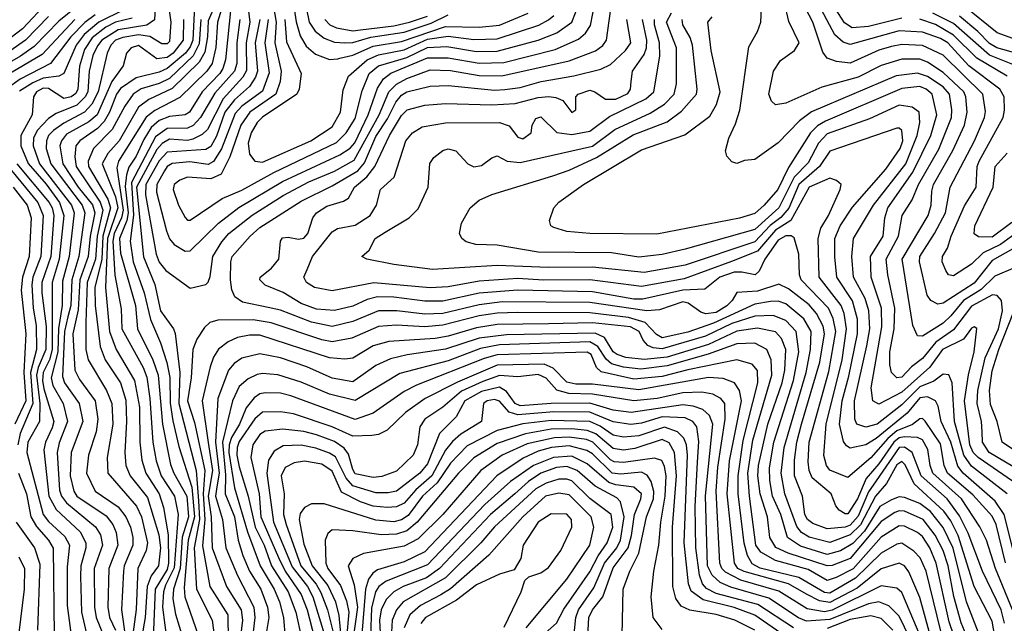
# Model space of a CAD drawing. Extents: x 501367 to 657802, y 482273 to 547541.
# Tile 599 of 656: x 599164 to 602982, y 534162 to 536504. Entities that reach past the tile are written whole.
import ezdxf

# ---------------------------------------------------------------- set-up
doc = ezdxf.new("R2010")
doc.units = 0

msp = doc.modelspace()

# ---------------------------------------------------------------- linework, layer by layer
at = {"layer": '0CON20XD'}
for points in [[(600218.5, 536825), (600286.3, 536495), (600309.9, 536459.9), (600345, 536432.3), (600385, 536416.7), (600425, 536414.9)], [(600202.3, 536715), (600236, 536496), (600251.3, 536441.3), (600275, 536401.9), (600310.5, 536370.5), (600365, 536350.4)], [(600035.3, 536665), (600056.5, 536495), (600041.5, 536415), (600042.6, 536307.4), (600028.7, 536281.3), (599952.5, 536197.5), (599891.9, 536078.1), (599871.6, 536058.4), (599835, 536040.5), (599813.8, 536036.2), (599745, 536040.2), (599715.5, 536024.5), (599695, 536000.6), (599617.1, 535855), (599643.8, 535583.8), (599687.3, 535477.3), (599709.9, 535375), (599759.8, 535305), (599766.4, 535286.4), (599784.1, 535135), (599780.4, 535015), (599848.5, 534755), (599857.3, 534637.3), (599861.5, 534565), (599840.2, 534455), (599849.2, 534295), (599910.2, 534175), (599930.7, 534015)], [(600142.9, 536585), (600158, 536495), (600153.5, 536415), (600178, 536305), (600173.8, 536265), (600156.6, 536215), (600056.1, 536145), (600021.5, 536095), (599978.3, 535971.7), (599945.1, 535904.9), (599905, 535887.3), (599815, 535893.8), (599785, 535882), (599762.6, 535865), (599758.8, 535845), (599778.9, 535785), (599805, 535737.5), (599815, 535727.1), (599825, 535726.2), (599949, 535811), (600025, 535843.5), (600149.1, 535910.9), (600392.2, 536027.8), (600430.4, 536065), (600465, 536121.4), (600491.9, 536228.1), (600518.4, 536295), (600555.1, 536324.9), (600616.9, 536343.1), (600665, 536357.8), (600745, 536396.8), (600820.3, 536400.3), (600935, 536381), (601015, 536382.5), (601175, 536424.6), (601246.4, 536453.6), (601305.2, 536495), (601347.9, 536605)], [(599409.8, 536575), (599315, 536499), (599219.3, 536400.7), (599166.7, 536363.3), (599040, 536290)], [(599273.8, 536575), (599175, 536469.5), (599092, 536405)], [(599690.9, 536575), (599686.1, 536503.9), (599656.6, 536483.4), (599544.9, 536465.1), (599482.6, 536425), (599465, 536403.1), (599447.6, 536365), (599432.7, 536305), (599427.5, 536225), (599417.9, 536205), (599385, 536173.3), (599305, 536140.2), (599275, 536120.5), (599231.7, 536075), (599217.4, 536045), (599215.4, 536015), (599240.2, 535945), (599364.3, 535785), (599374.9, 535755), (599355.1, 535585), (599329.7, 535489.7), (599328.8, 535395), (599314.2, 535305.8), (599311.7, 535215), (599286.2, 535115), (599292.7, 535085), (599332, 535015), (599349.1, 534945), (599317.2, 534862.8), (599308.9, 534825), (599318.5, 534678.5), (599325.4, 534655), (599345, 534629.4), (599457.2, 534537.2), (599476.8, 534505), (599484.3, 534465), (599452.7, 534375), (599453.3, 534225), (599459.6, 534185), (599488.5, 534115)], [(599737.2, 536585), (599749.6, 536495), (599745, 536420), (599735, 536411.1), (599715, 536411.1), (599668.8, 536438.8), (599625, 536445.7), (599564.1, 536435.9), (599534.9, 536425), (599517.2, 536405), (599502.6, 536375), (599467.4, 536225), (599443.5, 536176.5), (599414.6, 536145.4), (599335, 536103.5), (599295.2, 536075), (599275.8, 536055), (599267.6, 536035), (599266.7, 536005), (599284.4, 535945), (599406.4, 535785), (599416.7, 535755), (599393.2, 535585), (599365.2, 535495), (599362.1, 535395), (599350.8, 535350.8), (599337, 535295), (599329.5, 535119.5), (599337.4, 535095), (599393.8, 535015), (599408.6, 534945), (599363.3, 534825), (599358.9, 534735), (599373.9, 534675), (599385, 534656.2), (599498.9, 534578.9), (599525, 534545.9), (599538.3, 534515), (599544.5, 534465), (599509.4, 534375), (599505.9, 534225), (599512.1, 534185), (599535.7, 534135)], [(599842.8, 536585), (599834.6, 536425), (599825, 536398.9), (599806, 536375), (599735, 536314.4), (599705, 536300.9), (599615, 536279.2), (599555, 536237.2), (599539.2, 536215), (599512.4, 536145), (599491.1, 536108.9), (599465, 536081.8), (599396.5, 536035), (599381.7, 536015), (599377.4, 535972.6), (599382.6, 535935), (599476.3, 535796.3), (599485.4, 535765.4), (599464.4, 535665), (599457.6, 535575), (599424.8, 535485.2), (599420.2, 535329.8), (599420.3, 535225), (599429, 535185), (599500.5, 535065), (599521.2, 535015), (599524.6, 534935), (599502.6, 534805), (599505.2, 534745), (599617.1, 534617.1), (599635.4, 534575), (599659, 534475), (599654.5, 534445), (599622.3, 534375), (599615, 534216.2), (599589.9, 534025)], [(599922.9, 536565), (599895, 536500.4), (599892, 536438), (599881.7, 536378.3), (599860.1, 536339.9), (599755, 536237.1), (599665, 536194.6), (599624.7, 536165.3), (599549, 536035), (599504.8, 535985), (599484, 535945), (599535, 535816.5), (599544.5, 535775), (599504.5, 535655), (599496, 535465), (599512.3, 535295), (599537.8, 535225), (599609, 535105), (599628.5, 535001.5), (599630, 534865), (599637.6, 534795), (599652.7, 534745), (599704.6, 534664.5), (599721.1, 534611.1), (599739.8, 534505), (599741.1, 534395), (599735, 534370.9), (599689, 534295), (599681.5, 534105)], [(599955.2, 536575), (599930.7, 536495), (599923.7, 536396.3), (599909.5, 536335), (599889.5, 536305), (599785, 536202.2), (599687.5, 536152.5), (599653.8, 536126.2), (599546.5, 535955), (599540.6, 535929.4), (599564.3, 535765.7), (599558.5, 535735), (599529.6, 535675), (599524.6, 535644.6), (599533, 535513), (599557.5, 535382.5), (599559.5, 535305), (599642.1, 535155), (599656.9, 535116.9), (599668.8, 535035), (599679.8, 534865), (599692.3, 534792.3), (599712, 534735), (599763.4, 534655), (599778, 534585), (599762.8, 534377.2), (599729.6, 534309.6), (599720.7, 534285), (599717.4, 534225), (599735.4, 534085)], [(599983.7, 536565), (599961.7, 536348.3), (599951.8, 536315), (599939.3, 536295), (599870.7, 536225), (599822.2, 536145), (599805, 536134.9), (599745, 536128.5), (599705, 536113.5), (599674.1, 536085.9), (599645, 536039.8), (599615, 535974.8), (599587.5, 535932.5), (599577.6, 535902.4), (599572.4, 535857.6), (599583.9, 535755), (599578.7, 535725), (599551.1, 535655), (599555, 535598), (599612.8, 535395), (599620.8, 535305), (599680.5, 535185), (599701, 535125), (599717.7, 534935), (599748.9, 534778.9), (599761.5, 534745), (599811.7, 534655), (599818.9, 534575), (599793.8, 534496.2), (599785.9, 534375), (599760.6, 534295), (599757.6, 534257.6), (599768.3, 534198.3), (599796.4, 534105)], [(600094.9, 536505), (600077.3, 536415), (600086, 536305), (600078.5, 536281.5), (600054.7, 536245.3), (599996.3, 536193.7), (599959.8, 536145), (599926.9, 536053.1), (599905, 536012.7), (599885, 536001.1), (599735, 535990.2), (599705, 535957.3), (599652.7, 535865), (599651.3, 535825), (599692.4, 535595), (599705, 535563.1), (599730.6, 535530.6), (599825, 535463.3), (599885, 535477.5), (599895, 535486), (599902.3, 535507.7), (599912.3, 535585), (599947.4, 535642.6), (599975, 535675.2), (600065, 535746.1), (600185, 535822.2), (600285, 535875.1), (600385, 535916.4), (600460.6, 535959.4), (600557.2, 536135), (600595.8, 536224.1), (600625, 536254.3), (600665, 536276.7), (600755, 536309.9), (600835, 536307.9), (600945, 536287.4), (601033.5, 536286.5), (601295, 536345.2), (601396.8, 536383.2), (601425.1, 536404.9), (601439.5, 536425), (601461.6, 536585)], [(600126.6, 536505), (600114.3, 536415), (600131.4, 536298.6), (600105, 536226.6), (600025, 536168.5), (599999, 536141), (599946.5, 536003.5), (599915, 535954.1), (599895, 535943.1), (599823.5, 535953.5), (599755, 535947), (599735.6, 535935), (599725, 535918), (599695.6, 535865), (599693.9, 535835), (599732.9, 535685), (599745, 535654.5), (599762.6, 535632.6), (599805, 535606.4), (599825, 535607.4), (599934.5, 535715.5), (600014.1, 535775.9), (600183.3, 535876.7), (600405, 535980.1), (600445, 536006.1), (600462.9, 536027.1), (600514.5, 536135), (600550.8, 536239.2), (600575.1, 536274.9), (600603.5, 536296.5), (600745, 536356.9), (600825, 536356.7), (600945, 536335.6), (601041.1, 536338.9), (601240.8, 536389.3), (601331.3, 536428.6), (601358, 536452), (601377.9, 536482.1), (601395.8, 536575)], [(603050.6, 534750.6), (602923.5, 534825), (602898, 534865), (602896.7, 534905), (602894.3, 534945), (602876.4, 535015), (602879.8, 535065), (602907.6, 535192.4), (602959.5, 535305), (602974.9, 535375), (602971.2, 535415), (602955, 535434.8), (602936.7, 535436.7), (602855, 535393.3), (602785, 535300.4), (602717, 535253), (602665, 535189.7), (602622.2, 535157.8), (602585, 535117.9), (602565, 535115.3), (602544.7, 535135), (602538.1, 535165), (602538.2, 535215), (602554.9, 535305), (602557.8, 535385), (602531, 535515), (602524.6, 535575), (602571.8, 535665), (602585.8, 535745), (602625.2, 535804.8), (602649.7, 535865), (602728.3, 536001.7), (602776.9, 536125), (602778.8, 536155), (602770, 536215), (602745, 536243.7), (602685, 536284.3), (602645, 536296.4), (602563.3, 536286.6), (602235, 536146.7), (602187.7, 536112.3), (602105, 536026.2), (602015, 535962), (601975, 535958), (601945, 535946.7), (601925, 535953.3), (601906.7, 535975), (601901.2, 535995), (601914.4, 536045), (601940.3, 536099.7), (601956.3, 536153.7), (601991.1, 536398.9), (602025, 536459.2), (602037.9, 536495), (602042, 536575)], [(603025, 535542.9), (602945, 535509.7), (602892.5, 535457.5), (602823.5, 535415), (602775, 535354.8), (602745, 535327.4), (602665, 535276.5), (602645, 535278.2), (602627.2, 535317.2), (602585.8, 535575), (602686.9, 535745), (602699, 535785), (602701.5, 535838.5), (602707.5, 535865), (602783.1, 535996.9), (602827.3, 536095), (602838.7, 536145), (602833.3, 536205), (602825.2, 536225), (602745, 536299), (602685, 536339.1), (602655, 536350.6), (602585, 536350.9), (602505, 536326.4), (602415, 536281.7), (602275, 536243.2), (602135, 536180.7), (602094.6, 536174.6), (602078.8, 536188.8), (602068.9, 536215), (602087.5, 536305), (602113.9, 536346.1), (602168.9, 536385), (602187.2, 536415), (602147.1, 536497.1), (602130.3, 536569.7)], [(603015, 535615.9), (602935, 535570.2), (602865, 535482.6), (602745, 535404), (602725, 535401.1), (602697.5, 535415), (602683.3, 535435), (602652.8, 535565), (602654.8, 535585), (602711.8, 535675), (602753.6, 535755), (602772.3, 535855), (602866.7, 536035), (602904.8, 536125), (602908.7, 536148.7), (602899, 536215), (602745, 536366.6), (602665, 536404.3), (602585, 536408.2), (602545, 536400.9), (602495, 536386), (602385, 536335.9), (602332, 536342), (602295.6, 536355.6), (602278.2, 536378.2), (602239.7, 536495), (602196.5, 536576.5)], [(603025, 535673.8), (602967.6, 535632.4), (602900, 535600), (602855, 535555.3), (602785, 535510.5), (602766, 535515), (602755, 535530.8), (602741.6, 535565), (602742.4, 535585), (602761.6, 535618.4), (602775.6, 535665), (602827.6, 535782.4), (602872.7, 535855), (602877.5, 535935), (602884.5, 535955), (602978.3, 536125), (602983.6, 536153.6), (602981.2, 536205), (602964.4, 536235), (602844.8, 536325), (602763, 536415), (602735, 536431.9), (602664.5, 536455.5), (602575, 536460.7), (602385, 536408), (602357.4, 536417.4), (602325.4, 536445.4), (602251.2, 536585)], [(602585, 536510.9), (602455, 536477.8), (602392.6, 536472.6), (602362.1, 536492.1), (602316.5, 536565)], [(599456.8, 536523.2), (599416.1, 536493.9), (599362.4, 536437.6), (599282.8, 536335), (599165.9, 536274.1), (599115, 536237.5)], [(599567.3, 536542.7), (599471, 536495), (599413.5, 536446.5), (599383.1, 536405), (599334.5, 536295.5), (599314.9, 536285.1), (599255, 536277), (599215, 536259.2), (599163.3, 536226.7)], [(600365, 536350.4), (600397.3, 536352.7), (600405, 536354.8), (600455, 536366.7), (600535, 536401.9), (600645, 536419.6), (600815, 536478.2), (600945, 536474.9), (601025, 536483.6), (601135, 536530.2)], [(600425, 536414.9), (600455, 536415.8), (600525, 536436.1), (600655, 536456.1), (600759.5, 536490.5), (600825, 536522.8)], [(602115, 535737.1), (602073.9, 535706), (602015, 535642), (601745, 535552.5), (601585, 535523.7), (601384.6, 535544.6), (601215, 535543.1), (601015, 535550.9), (600765, 535535.2), (600615, 535554.3), (600510, 535575), (600490, 535585), (600519.6, 535610.4), (600542.2, 535655), (600580.5, 535680.5), (600673.9, 535736.1), (600708.9, 535771.1), (600747.3, 535855), (600754, 535946), (600770.2, 535969.8), (600805, 535996.4), (600825, 536002.7), (600855.4, 535995.4), (600901.4, 535945), (600925, 535934), (600955, 535938.2), (600995, 535968.8), (601015, 535976.2), (601053.8, 535955), (601105, 535950.2), (601385, 536014.1), (601471.2, 536078.8), (601608.5, 536141.5), (601664, 536176), (601701.6, 536215), (601710.4, 536255), (601710.8, 536395), (601672.4, 536495), (601691.1, 536531.1)], [(603015, 536330.4), (602925, 536366.4), (602785, 536489), (602705, 536530.3)], [(603115, 536395.5), (602955, 536453), (602827.2, 536557.2)], [(599377.8, 536505), (599250.6, 536369.4), (599105.9, 536284.1)], [(599275, 536517.4), (599185.5, 536425), (599125, 536382.3)], [(599798.4, 536505), (599797.5, 536425), (599759.3, 536375), (599735, 536358.2), (599695, 536352.1), (599625, 536404.8), (599596, 536395), (599577.2, 536375), (599564.7, 536325), (599520.5, 536265), (599464.2, 536135.8), (599432, 536108), (599345, 536060.5), (599325.5, 536035), (599319.1, 536015), (599330.8, 535945), (599390.9, 535855), (599446.1, 535786.1), (599454.4, 535755), (599436.8, 535665), (599429.3, 535585), (599396.4, 535495), (599391, 535379), (599369.3, 535285), (599377.3, 535145), (599395, 535108.8), (599456.1, 535025), (599466.6, 534955), (599460.6, 534905), (599430.4, 534815), (599422.2, 534745), (599455.8, 534675), (599545, 534614), (599575.3, 534575.3), (599592.8, 534535), (599602.3, 534495), (599602, 534465), (599568.6, 534385), (599565.7, 534365), (599558.5, 534215), (599573.8, 534105)], [(599866, 536505), (599859.7, 536410.3), (599836.1, 536363.9), (599745, 536276.3), (599705, 536256.2), (599635, 536236.7), (599603.2, 536215), (599570.8, 536169.2), (599521.8, 536078.2), (599449.5, 536005), (599429, 535955), (599430.5, 535935), (599505, 535807.5), (599516.4, 535775), (599485.6, 535665), (599481.6, 535575), (599454.9, 535465), (599456.1, 535395), (599475.8, 535235.9), (599494.9, 535184.9), (599553.9, 535095), (599575, 535027.8), (599577.7, 534945), (599571.2, 534825), (599575.5, 534775), (599592.6, 534735), (599659.8, 534649.8), (599703.4, 534505), (599709.4, 534455), (599701.5, 534385), (599673.1, 534346.9), (599657.8, 534305), (599649.6, 534185), (599620.7, 534015)], [(599600, 536510), (599535, 536495.1), (599498.3, 536475)], [(600017.3, 536505), (600005.1, 536414.9), (600005.1, 536335), (599997, 536305), (599920.7, 536219.3), (599865.1, 536125), (599836, 536094), (599815, 536083.6), (599735, 536081.8), (599690.4, 536049.6), (599597.1, 535873), (599604.6, 535745.4), (599592.2, 535645), (599603.4, 535565), (599646, 535445), (599670.7, 535340.7), (599709.9, 535250.1), (599734.1, 535174.1), (599745.4, 535115.4), (599746.8, 535016.8), (599757.5, 534947.5), (599781.2, 534848.8), (599831.1, 534691.1), (599841.9, 534575), (599816.8, 534485), (599801.5, 534301.5), (599804.6, 534265), (599856.4, 534116.4)], [(602982.5, 534162.5), (602969.5, 534215), (602897.3, 534365), (602841.7, 534511.7), (602809.1, 534579.1), (602760.1, 534645), (602659.2, 534735), (602624.4, 534825), (602595, 534845.9), (602575, 534843.9), (602485.3, 534714.7), (602455, 534672.3), (602415, 534578.1), (602385, 534543.3), (602365, 534535.1), (602295, 534528.4), (602240.1, 534550.1), (602218.8, 534565), (602208.4, 534585), (602199.8, 534655), (602168.8, 534735), (602168.6, 534795), (602177.2, 534865), (602195.1, 534934.9), (602266.8, 535175), (602284.4, 535285), (602280, 535315), (602254.2, 535364.2), (602225, 535397.8), (602145, 535460), (602107.7, 535477.7), (602025, 535450.6), (601945, 535445.6), (601927.4, 535415), (601905.7, 535394.3), (601865, 535368.8), (601825, 535363.7), (601805, 535370), (601756.6, 535405), (601735, 535410.1), (601645, 535378.9), (601595.6, 535374.4), (601375, 535407), (601035, 535410), (600945, 535398.4), (600805, 535364.9), (600735, 535361.8), (600625.7, 535374.3), (600555, 535374.9), (600455, 535333.4), (600375, 535313.6), (600295, 535331.1), (600175, 535377.5), (600127.3, 535387.3), (600027.9, 535407.9), (599998.5, 535428.5), (599986.8, 535456.8), (599981.6, 535495), (599982.2, 535565), (599988.1, 535585), (600056.8, 535665), (600095, 535698.4), (600255, 535800), (600375, 535859.3), (600475, 535917.9), (600500.6, 535949.4), (600545, 536051), (600590.1, 536119.9), (600622.5, 536185), (600645, 536211.7), (600665, 536224.5), (600755, 536246.2), (600825, 536249), (601005, 536231.6), (601045, 536234.1), (601105, 536241.7), (601185.8, 536264.2), (601313.3, 536286.7), (601417.3, 536312.7), (601455, 536330.6), (601513.3, 536385), (601533.4, 536415), (601518.9, 536505)], [(600191.7, 536505), (600198.7, 536418.7), (600255.3, 536295), (600247.9, 536235), (600238.4, 536215), (600105, 536126.3), (600084.5, 536105), (600060.9, 536065), (600050, 536025), (600055, 535982.9), (600076, 535956), (600105, 535951.3)], [(603014.2, 534214.2), (602948.6, 534375), (602912.8, 534485), (602886.9, 534536.9), (602816.3, 534645), (602705.1, 534745), (602694.3, 534775), (602686.2, 534836.2), (602665, 534874.4), (602645, 534883.1), (602595, 534886.3), (602575, 534881.8), (602553.8, 534865), (602495, 534781), (602446.1, 534723.9), (602412.5, 534645), (602375, 534587.6), (602365, 534587), (602341.6, 534601.6), (602328.7, 534618.7), (602310.6, 534665), (602237.2, 534727.2), (602224.8, 534755), (602221, 534789), (602225.1, 534865), (602301.2, 535138.8), (602328.8, 535295), (602318.3, 535345), (602301, 535385), (602194, 535495), (602188, 535515), (602184.8, 535595), (602167.8, 535657.8), (602155.5, 535665.5), (602135.5, 535665.5), (602105, 535648.4), (602053, 535575), (602031.7, 535528.3), (602015.8, 535515), (601964.9, 535524.9), (601935, 535524.2), (601879.5, 535505), (601821, 535459), (601735, 535454.3), (601580.6, 535419.4), (601545, 535420.6), (601385, 535448.6), (601095, 535455.1), (600945, 535442.7), (600805, 535412.7), (600735, 535412.8), (600615, 535427.6), (600551.6, 535428.4), (600511.7, 535418.3), (600455, 535392.6), (600385, 535375.8), (600315, 535381.7), (600255, 535402.8), (600185, 535445.6), (600115, 535474.6), (600094.6, 535495), (600096.4, 535505), (600139.9, 535540.1), (600168.2, 535575), (600174.6, 535645), (600182.2, 535657.8), (600205, 535660.9), (600245, 535652.5), (600265, 535656.9), (600280.7, 535675), (600300.3, 535735), (600315.3, 535755), (600355, 535780.8), (600420, 535800), (600438.5, 535811.5), (600461.7, 535855), (600510.3, 535895), (600541.4, 535935), (600598, 536055), (600645, 536133.3), (600666.2, 536155), (600735, 536172.4), (600815, 536179.5), (600995, 536173.9), (601085, 536178.9), (601175, 536202.7), (601216, 536206), (601243.1, 536203.1), (601270.3, 536190.3), (601305, 536144.5), (601320, 536155), (601320, 536205), (601329.2, 536215), (601375, 536231.3), (601394.5, 536225), (601435.7, 536195.7), (601475, 536195.4), (601522.4, 536217.6), (601533, 536235), (601535.2, 536265), (601540, 536305), (601585, 536369.4), (601594.2, 536395.8), (601595.6, 536425), (601578.4, 536505)], [(600105, 535951.3), (600293.2, 536035), (600375, 536089), (600408.1, 536145), (600417.8, 536232.2), (600438.7, 536285), (600511.1, 536348.9), (600555, 536368), (600655, 536388), (600745, 536429.2), (600825, 536441.1), (600925, 536428), (601015, 536430.4), (601176.6, 536483.4), (601215, 536503.3), (601235, 536521.1)], [(601924.2, 535565.8), (601740.9, 535499.1), (601575, 535468.8), (601375, 535495.1), (601195, 535493.5), (601095, 535499.9), (600945, 535490.1), (600825, 535467.6), (600755, 535464.3), (600536.6, 535483.4), (600375, 535452.2), (600307.5, 535465), (600275.5, 535485), (600265.4, 535505), (600278, 535535), (600299.6, 535585), (600375, 535681.8), (600396.1, 535693.9), (600465, 535706.6), (600522.2, 535745), (600547.5, 535785), (600562.5, 535845), (600616.3, 535893.7), (600661.2, 536035), (600686.8, 536065), (600725, 536088.6), (600815, 536103.6), (601025, 536106), (601062.1, 536092.1), (601095, 536048.8), (601115, 536042.3), (601146.7, 536065), (601150.5, 536095), (601165, 536120.6), (601185, 536127.9), (601247, 536067), (601305, 536058.4), (601375, 536071.6), (601451.1, 536128.9), (601592.5, 536197.5), (601623, 536225), (601646.9, 536363.1), (601644.9, 536415), (601625.6, 536485), (601625.3, 536505)], [(600347.5, 536505), (600366.7, 536485), (600392.8, 536472.8), (600455, 536461.6)], [(600455, 536461.6), (600485, 536464.9), (600615, 536481.2), (600675, 536494.9), (600745, 536518.6)], [(602992.7, 534665), (602855, 534772.1), (602824.9, 534814.9), (602788.9, 534945), (602779.4, 535095), (602766.6, 535126.6), (602745, 535128.9), (602708.7, 535101.3), (602655, 535079.7), (602585, 535009.9), (602489.7, 534935), (602445, 534922.8), (602410.7, 534935), (602402, 534955), (602401.8, 535025), (602448.6, 535238.6), (602461.2, 535305), (602457.3, 535375), (602442.3, 535422.3), (602397.1, 535505), (602390.3, 535585), (602397.4, 535655), (602474.8, 535785), (602599.8, 535945), (602644.6, 536055), (602654.8, 536105), (602651.8, 536145), (602624.5, 536164.5), (602575, 536172.8), (602459.9, 536120.1), (602295, 536061.7), (602261.5, 536025), (602221.4, 535948.6), (602166.8, 535893.2), (602148.3, 535855), (602108.4, 535775), (602015, 535690.1), (601743.9, 535613.9), (601655, 535593.8), (601565, 535582.8), (601459.3, 535599.3), (601175, 535603), (601015, 535629.3), (600932.7, 535632.7), (600895, 535642.7), (600877.8, 535655), (600869.5, 535675), (600877.5, 535715), (600910.6, 535775), (600945, 535803.5), (600994.2, 535825.8), (601231, 535899), (601295, 535920.9), (601400.6, 535969.4), (601542.7, 536057.3), (601675, 536108), (601730.1, 536149.9), (601788, 536215), (601790.9, 536235), (601773, 536405), (601763.9, 536435), (601735.9, 536485), (601733.5, 536505)], [(603014, 534714), (602880.3, 534805), (602862, 534825), (602848, 534855), (602827.9, 535025), (602843.3, 535126.7), (602865.2, 535215.2), (602875.9, 535305.9), (602865, 535312.5), (602855, 535307.6), (602824.6, 535265.4), (602742.1, 535225), (602693.7, 535156.3), (602585, 535059.7), (602495, 535013), (602471.8, 535025), (602466.4, 535076.4), (602507.2, 535312.8), (602505.9, 535385), (602466.5, 535505), (602463, 535585), (602511.9, 535665), (602518.8, 535735), (602530.4, 535775), (602627.5, 535912.5), (602697.8, 536055), (602720.9, 536135), (602702.5, 536215), (602679.3, 536235), (602655, 536244.6), (602585, 536237.1), (602289.3, 536110.7), (602258, 536092), (602230.2, 536065), (602145, 535930.9), (602104.2, 535845), (602051.2, 535785), (602015, 535752.2), (601955, 535734.2), (601635, 535671.9), (601375, 535674.2), (601285, 535682.3), (601235, 535697.5), (601224, 535705), (601218.6, 535725), (601235.4, 535775), (601255, 535796.1), (601350.4, 535865), (601575, 535998.9), (601742.9, 536057.1), (601839.7, 536130.3), (601866.2, 536175), (601880.2, 536225), (601845.7, 536385), (601832.5, 536495), (601849.2, 536515)], [(602993, 536285), (602875.5, 536355.5), (602785, 536444.9), (602715.4, 536485.4), (602655, 536506.9)], [(602953.4, 536395), (602925, 536412.1), (602879.1, 536459.1), (602808, 536518)], [(599498.3, 536475), (599445, 536434.2), (599415, 536388.7), (599396, 536324), (599388.8, 536235), (599381.7, 536218.3), (599363.2, 536205), (599335, 536198.8), (599275, 536237.3), (599255, 536238.8), (599228.9, 536225), (599217, 536205), (599212.5, 536135), (599168.2, 536055), (599168.6, 536015), (599195.9, 535945.9), (599265.8, 535865.8), (599317.7, 535795), (599334.9, 535745), (599317.2, 535575), (599289.3, 535485), (599289.2, 535225), (599278.8, 535185), (599254.7, 535135), (599251.6, 535105), (599257.6, 535072.4), (599295.4, 534945), (599289.9, 534920.1), (599263.3, 534865), (599257.2, 534835), (599277, 534655), (599305, 534604.4), (599397.7, 534517.7), (599419.8, 534475), (599420.5, 534455), (599400.3, 534385), (599398.9, 534345), (599403.5, 534205), (599427.2, 534105)], [(603032.7, 536372.7), (602953.4, 536395)], [(603021.5, 534425), (602982, 534585), (602946.6, 534636.6), (602822.6, 534745), (602802.1, 534772.1), (602775, 534865.3), (602737.2, 534945), (602725.5, 535005), (602716, 535025), (602685, 535041.1), (602655, 535037.2), (602605, 534977.1), (602485, 534879.2), (602445, 534854.8), (602385, 534842.4), (602370.5, 534850.5), (602358.2, 534868.2), (602342.9, 534935), (602354, 535025), (602379.2, 535120.8), (602413.1, 535285), (602412.3, 535342.3), (602393.3, 535413.3), (602333.2, 535505), (602324.6, 535584.6), (602325.2, 535655.2), (602345.8, 535705), (602393.5, 535776.5), (602522.4, 535925), (602578.1, 536005), (602588.6, 536035), (602585, 536074.4), (602575, 536083.9), (602565, 536083.3), (602305, 535994.3), (602265.5, 535934.5), (602185.3, 535865), (602146.8, 535773.2), (602115, 535737.1)], [(599101.9, 535955), (599234.2, 535795), (599255.1, 535745), (599246, 535585), (599214.7, 535505), (599210.1, 535475), (599215.5, 535385), (599228, 535318), (599229.3, 535225), (599205.8, 535135), (599214.1, 535015), (599165, 534898.2), (599156.5, 534855)], [(603011.9, 535718.1), (602935, 535660), (602882.2, 535662.2), (602865, 535674), (602868.2, 535705), (602938.7, 535855), (602946.2, 535935), (602993.1, 535986.9)], [(599152, 535945), (599278.2, 535795), (599289.8, 535775), (599296.4, 535745), (599284, 535585), (599249.7, 535485), (599249.5, 535445), (599266.2, 535313.8), (599264.8, 535225), (599235.2, 535155), (599228.9, 535125), (599242.3, 535015), (599241, 534945), (599195.2, 534865), (599191.5, 534825), (599254.3, 534585), (599275, 534557.8), (599338.7, 534498.7), (599356.8, 534465), (599348.1, 534381.9), (599348.2, 534231.8), (599362.9, 534115)], [(602986.5, 534396.5), (602950.7, 534545), (602935, 534577.4), (602860.6, 534660.6), (602761.8, 534745), (602749.5, 534775), (602735, 534858.6), (602675, 534946.6), (602665, 534956.5), (602655, 534955.3), (602626.2, 534933.8), (602565, 534909.3), (602530.4, 534879.6), (602465, 534804.8), (602375, 534728.6), (602305, 534756.2), (602292.3, 534775), (602282.9, 534812.9), (602291.9, 534935), (602352.9, 535185), (602370.4, 535305), (602360.7, 535365), (602349.3, 535395), (602264.4, 535505), (602260, 535655), (602270.4, 535695), (602299.8, 535745), (602345.3, 535845), (602349.1, 535865), (602330.8, 535880.9), (602305, 535889.7), (602225, 535855.2), (602154.5, 535725.5), (602095, 535687.9), (602025, 535606.4), (601924.2, 535565.8)], [(599138.9, 535855), (599192.9, 535785), (599207.5, 535735), (599200.8, 535585), (599174.9, 535505), (599169.3, 535455), (599187.5, 535285), (599179.9, 535135), (599187, 535025), (599144.3, 534935)], [(602949.2, 534089.2), (602935, 534170), (602864.9, 534304.9), (602802.8, 534502.8), (602775, 534560), (602748, 534598), (602632.9, 534702.9), (602597.5, 534777.5), (602585, 534790.7), (602565, 534777.2), (602525.9, 534704.1), (602482.4, 534655), (602425, 534544.2), (602385, 534504.9), (602305, 534475.6), (602225, 534496.5), (602196, 534515), (602177.6, 534537.6), (602131.5, 534665), (602117, 534745), (602128.5, 534845), (602214, 535135), (602231.2, 535225), (602233.8, 535295), (602205, 535344), (602135, 535401.3), (602105, 535411.9), (602075, 535411), (602015, 535400.7), (601855, 535327.4), (601755, 535292.4), (601655, 535269.7), (601632.9, 535282.9), (601589.7, 535329.7), (601525, 535348.9), (601375, 535366.4), (601095, 535368.4), (601015, 535365.5), (600945, 535355.1), (600805, 535318.5), (600735, 535312.9), (600625, 535319.6), (600555, 535314.5), (600451.4, 535268.6), (600375, 535254.9), (600335, 535262), (600138.6, 535328.6), (600069.3, 535339.3), (599931.8, 535338.2), (599900.9, 535329.1), (599880.6, 535309.4), (599851.2, 535265), (599835.5, 535224.5), (599828.3, 535115), (599814.9, 535025.1), (599841.7, 534941.7), (599882.1, 534755), (599874.7, 534665), (599882.1, 534565), (599872.9, 534462.9), (599901, 534305), (599971.3, 534195), (599971.5, 534095)], [(603076.2, 534796.2), (602974.2, 534865), (602954.5, 534945), (602928.4, 535011.6), (602924.9, 535065.1), (602935, 535141.8), (602961.6, 535225), (603036.4, 535415)], [(602908.7, 534055), (602836, 534246), (602783.3, 534453.3), (602744.6, 534534.6), (602696.2, 534596.2), (602655, 534626.7), (602595, 534650.3), (602575, 534652.9), (602545, 534641.7), (602500, 534615), (602439.6, 534520.4), (602395, 534472.3), (602346.3, 534443.7), (602295, 534429.6), (602191.2, 534461.2), (602142, 534495), (602116.1, 534585), (602083.7, 534655), (602073, 534717), (602071.7, 534765), (602088.7, 534865), (602164.9, 535105), (602185.1, 535215), (602175.5, 535295), (602135, 535337.8), (602086.1, 535356.1), (602015, 535353.7), (601925.1, 535325.1), (601823.7, 535276.3), (601655, 535227.2), (601620.8, 535230.8), (601599.8, 535239.8), (601581.5, 535261.5), (601566, 535295), (601532.5, 535312.5), (601385, 535327.9), (601214.9, 535324.9), (601015, 535321.1), (600935, 535309.3), (600825, 535275.8), (600775, 535266.9), (600595, 535255.8), (600535, 535238.5), (600455, 535190.5), (600425, 535187.7), (600365, 535192), (600095, 535280.9), (600055, 535280.7), (600008.3, 535271.7), (599971.5, 535255), (599934.6, 535225.4), (599915.2, 535194.8), (599902, 535158), (599870.9, 535025), (599894.1, 534864.1), (599911.3, 534755), (599894.3, 534655), (599906, 534575), (599910.7, 534455), (599965.5, 534305), (600022.7, 534215), (600028, 534175), (600019.2, 534100.8)], [(602873.2, 534025), (602815, 534164.6), (602786.8, 534266.8), (602764.1, 534385), (602744.5, 534445), (602714.6, 534504.6), (602667.8, 534565), (602595, 534597.2), (602575, 534599), (602557.8, 534592.2), (602505, 534557.3), (602385, 534413.4), (602315, 534386.1), (602295, 534385.1), (602144.3, 534434.3), (602096.5, 534456.5), (602072.8, 534495), (602063.3, 534575), (602035.1, 534665), (602026, 534735), (602028.5, 534775), (602065.1, 534934.9), (602120.1, 535095), (602131.1, 535145), (602134.6, 535225), (602117.5, 535267.5), (602095, 535293), (602025, 535307.6), (601945, 535296.1), (601835.5, 535244.5), (601675.1, 535194.9), (601585, 535185.8), (601515, 535193.8), (601480.5, 535205), (601465, 535215.2), (601431.7, 535271.7), (601395, 535288.1), (601051.7, 535281.7), (600945, 535269.1), (600815, 535226.3), (600666, 535204), (600602.1, 535187.9), (600545, 535162.4), (600455, 535099.2), (600375, 535113.4), (600276.9, 535156.9), (600175, 535192.9), (600095, 535207.8), (600025, 535191.4), (599995, 535170.3), (599972.9, 535145), (599931.6, 535035), (599923.1, 534865), (599936.7, 534745), (599928.5, 534691.5), (599923.2, 534655), (599950.7, 534565), (599962.9, 534455), (600007.8, 534347.8), (600071.2, 534225), (600075.8, 534185), (600065.6, 534095)], [(602824.2, 534005), (602767.8, 534167.8), (602717.7, 534395), (602693.6, 534455), (602665, 534498.7), (602645, 534514.8), (602595, 534538.7), (602575, 534541), (602505, 534496.1), (602396.2, 534373.8), (602329.7, 534339.7), (602295, 534327.9), (602221.3, 534371.3), (602095, 534405.4), (602037.8, 534437.8), (602019.1, 534465), (601993.4, 534655), (601987.9, 534745), (602007, 534873), (602080.8, 535125), (602078.6, 535185), (602061.7, 535225), (602015, 535249.7), (601945, 535246.9), (601833.8, 535206.2), (601675, 535160.7), (601572.2, 535147.8), (601505, 535155.6), (601459.1, 535169.1), (601437.6, 535187.6), (601405.7, 535235.7), (601375, 535253.8), (601025, 535243.1), (600950.8, 535229.2), (600825, 535180.1), (600638.3, 535131.7), (600465, 535027), (600365, 535051.6), (600255, 535097.8), (600165, 535126.6), (600105, 535131.5), (600085, 535127.6), (600049.4, 535110.6), (600015, 535080.6), (599988.3, 535025), (599950.3, 534865), (599961.4, 534738.6), (599960.9, 534665), (599996.5, 534575), (600010.8, 534485), (600029.2, 534425), (600054.6, 534365), (600098.2, 534295), (600124.6, 534225), (600129.7, 534185), (600117.8, 534115)], [(602764.4, 534015), (602678.6, 534365), (602656.2, 534416.2), (602631.8, 534441.8), (602585, 534473), (602565, 534469.5), (602505, 534433.9), (602405, 534336.9), (602305, 534279.6), (602285, 534282.4), (602185, 534340.2), (602035, 534376.6), (602005, 534392.4), (601985.8, 534425.8), (601973.4, 534473.4), (601950.5, 534665), (601949.7, 534735), (601969, 534871), (602026.9, 535095), (602025, 535143.1), (602005, 535167.8), (601945, 535185.2), (601755, 535146.2), (601655, 535120.4), (601545, 535110.1), (601418.6, 535138.6), (601400.2, 535155), (601379.4, 535205), (601365, 535214.3), (601015, 535204.3), (600965, 535189.9), (600703.1, 535086.9), (600655, 535061.3), (600535, 534977.8), (600465, 534953.4), (600215, 535044.8), (600175, 535055.5), (600115, 535056.3), (600095, 535052.1), (600072.8, 535037.2), (600041.7, 534998.3), (600016, 534935), (599985, 534882.7), (599975.7, 534855), (599974.2, 534825), (599997.3, 534687.3), (600046.8, 534516.8), (600095.8, 534385), (600149.9, 534295), (600171.7, 534245), (600186.7, 534185), (600193.8, 534105)], [(602709.3, 534065), (602655, 534262.9), (602611.4, 534361.4), (602594.9, 534384.9), (602575, 534395.6), (602505, 534373.2), (602412, 534298), (602305, 534243), (602265, 534249.7), (602215.7, 534275.7), (602144.9, 534314.9), (601972.8, 534362.8), (601949, 534375), (601935.2, 534395), (601907.1, 534665), (601916.7, 534793.3), (601963, 535025), (601955.8, 535065.8), (601935.9, 535095), (601892.1, 535112.1), (601835, 535115.7), (601565, 535068.3), (601385, 535090.1), (601319.9, 535090.1), (601285, 535097.3), (601232.3, 535152.3), (601197.2, 535167.2), (601015, 535163.7), (600861.6, 535098.4), (600735.8, 535034.2), (600660.3, 534979.7), (600588.3, 534911.7), (600555, 534895.3), (600529.6, 534890.4), (600455, 534888.3), (600376.1, 534925), (600225, 534975.2), (600175, 534983.4), (600105, 534982.1), (600074.9, 534955.1), (600015, 534867.2), (600007.6, 534845), (600006, 534815), (600015, 534768.8), (600050, 534655), (600077.1, 534535), (600112, 534465), (600140.3, 534385), (600204.2, 534285), (600234.1, 534205), (600255.9, 534105)], [(602659.8, 534105), (602585, 534282.4), (602565, 534298.8), (602505, 534307.4), (602315, 534212.6), (602285, 534207), (602217.8, 534217.8), (602107.5, 534287.5), (601959.8, 534330.2), (601900.8, 534360.8), (601886.4, 534375), (601878.9, 534395), (601864.9, 534675), (601871.4, 534768.6), (601899.8, 534955), (601897.8, 535015), (601882.4, 535035), (601851.4, 535051.4), (601809.5, 535059.5), (601735, 535056.5), (601635.6, 535035), (601545, 535024.9), (601385, 535051.6), (601293.7, 535053.7), (601246.9, 535066.9), (601205, 535112.9), (601175, 535127.6), (601095, 535119.2), (601025, 535124), (600959.7, 535100.3), (600877.6, 535062.4), (600805, 535001.2), (600734.8, 534955), (600715.2, 534925), (600707, 534855), (600690, 534815), (600625, 534753.1), (600568.6, 534731.4), (600535, 534727.4), (600465, 534742.6), (600455, 534758.5), (600438.9, 534818.9), (600422.1, 534842.1), (600385, 534867.6), (600315, 534894.1), (600265, 534906.7), (600184.5, 534915.5), (600115, 534908), (600095.3, 534895), (600067.2, 534855), (600059.4, 534805), (600092, 534665), (600098.6, 534575), (600167.4, 534417.4), (600193.8, 534365), (600255, 534273.8), (600278, 534215), (600306.3, 534105)], [(602615.3, 534105), (602575, 534190), (602535, 534230.6), (602495, 534245.5), (602455, 534237.9), (602305, 534176.5), (602215, 534170), (602183.8, 534183.8), (602069.5, 534259.5), (601922.1, 534302.1), (601880.3, 534320.3), (601849.3, 534349.3), (601831.6, 534385), (601823, 534657), (601852.4, 534935), (601838.5, 534968.5), (601812.4, 534992.4), (601775.4, 535005.4), (601735, 535010.6), (601535, 534980.2), (601465, 534988.8), (601375, 535016.2), (601225.4, 535014.6), (601105, 535005.5), (601085.8, 535015), (601051.8, 535061.8), (601025, 535078.7), (600955, 535061.2), (600889.6, 535025), (600856.4, 534963.6), (600791.7, 534898.3), (600745, 534781.4), (600715.6, 534745), (600625, 534675.2), (600592.1, 534667.9), (600545, 534668.9), (600455, 534696.1), (600429.7, 534725), (600387.8, 534807.8), (600365, 534823), (600312.4, 534842.4), (600255, 534853.7), (600185, 534850.7), (600150, 534830), (600128.3, 534795), (600122.2, 534745), (600148.2, 534555), (600220.8, 534380.8), (600279.2, 534305), (600300.8, 534265), (600350, 534105)], [(602165, 534144.4), (602026.2, 534235), (601865, 534277.8), (601827, 534297), (601812.1, 534315), (601799.5, 534349.5), (601786.3, 534455), (601783.9, 534615), (601792.7, 534787.3), (601798, 534868), (601789.4, 534925), (601774.2, 534945), (601745, 534959.7), (601655, 534963.4), (601575, 534939.1), (601533.5, 534933.5), (601465, 534943.5), (601375, 534980.9), (601235, 534982.2), (601095, 534970.9), (601061.7, 534981.7), (601025, 535024.4), (601005, 535030.7), (600976.4, 535025), (600961.8, 535015), (600954.1, 534945), (600874.1, 534895.9), (600842, 534868), (600815, 534834.4), (600761.5, 534735), (600699.5, 534680.5), (600655, 534628.7), (600625, 534613.6), (600588.9, 534611.1), (600535, 534617), (600485, 534633.2), (600411.7, 534671.7), (600375, 534753), (600335, 534779.2), (600268.2, 534791.8), (600228.6, 534785), (600192.9, 534767.1), (600178.3, 534735), (600189.8, 534665), (600187.1, 534585), (600196.7, 534545), (600254, 534385), (600313.6, 534313.6), (600331.9, 534281.9), (600357.3, 534215), (600386.5, 534095)], [(602132.6, 534112.6), (602015, 534194.1), (601935, 534224.1), (601813.9, 534253.9), (601767.5, 534287.5), (601756.9, 534315), (601741.1, 534475), (601754, 534815), (601750, 534855), (601739.7, 534880.3), (601714.7, 534904.7), (601665, 534923.2), (601565, 534890.2), (601505, 534884.3), (601465, 534892.2), (601415, 534927.4), (601375, 534944.9), (601225, 534949.3), (601115, 534936.4), (601015, 534910.7), (600898.9, 534851.1), (600835, 534783.3), (600783.2, 534706.8), (600725.9, 534655), (600669.9, 534580.1), (600645, 534563.6), (600615, 534555.9), (600545, 534562.3), (600345, 534625.9), (600295, 534626.1), (600268.2, 534611.8), (600251.4, 534588.6), (600247.4, 534565), (600265, 534469.1), (600297.8, 534385), (600359.1, 534309.1), (600388.1, 534245), (600401.9, 534191.9), (600410.1, 534095)], [(602015, 534135.5), (601936.9, 534175), (601865, 534195.9), (601762.6, 534212.6), (601729.2, 534229.2), (601708.7, 534258.7), (601697, 534305), (601695.6, 534535), (601711.5, 534735), (601702.9, 534825), (601682.2, 534862.2), (601655.3, 534875.3), (601549.7, 534840.3), (601505, 534833.7), (601465, 534840.4), (601397.5, 534897.5), (601365, 534910.6), (601305, 534916.9), (601225, 534915.6), (601125, 534898), (601015, 534859.9), (600925, 534804.8), (600865, 534744.4), (600704.9, 534555.1), (600665, 534521.2), (600625, 534508.5), (600565.1, 534505.1), (600455, 534521.3), (600375, 534524.5), (600358.7, 534511.3), (600348, 534485), (600351.2, 534395), (600358.8, 534375), (600408.3, 534308.3), (600430.8, 534249.2), (600439.7, 534205), (600431.6, 534105)], [(601655, 534138.2), (601620.7, 534185), (601612.8, 534265), (601622.5, 534365), (601642.3, 534465), (601649.9, 534555), (601666.9, 534655), (601670.9, 534735), (601665, 534770.5), (601654.1, 534794.1), (601625, 534803), (601505, 534786.7), (601469.4, 534789.4), (601455, 534796.6), (601386.8, 534865), (601361.8, 534875), (601295.1, 534885.1), (601237.7, 534882.3), (601131.7, 534858.3), (601034.7, 534815), (600952.2, 534755), (600804.4, 534585), (600709.4, 534490.6), (600655, 534461.9), (600496.5, 534433.5), (600455.9, 534414.1), (600438, 534385), (600461.4, 534311.4), (600473.8, 534225), (600456.4, 534105)], [(601499.6, 534115), (601504.7, 534294.7), (601530, 534365), (601565.4, 534434.7), (601594.6, 534575), (601621.5, 534645), (601623.4, 534673.4), (601612.2, 534712.2), (601597.5, 534737.5), (601575, 534749.1), (601495, 534740.7), (601461.9, 534745), (601385, 534820), (601363.2, 534833.2), (601295, 534851.4), (601226.7, 534845), (601175, 534830.4), (601116.5, 534803.5), (601014.3, 534735), (600735, 534440.2), (600655, 534401.3), (600550.9, 534369.1), (600532.8, 534357.2), (600516.3, 534333.7), (600504.3, 534295), (600489, 534105)], [(601365.2, 534084.8), (601370.6, 534185), (601384.8, 534215), (601425.5, 534264.5), (601465, 534377.4), (601523.2, 534455), (601536.8, 534503.2), (601548.4, 534585), (601572.6, 534645), (601574.8, 534665), (601545, 534690.2), (601475, 534699.6), (601448.8, 534708.8), (601365, 534781.6), (601305, 534810.9), (601233.8, 534806.2), (601156, 534775), (601067.6, 534712.3), (600967.4, 534622.6), (600745, 534388.5), (600585, 534325.9), (600556.2, 534305), (600543, 534285), (600528.6, 534221.4), (600524.3, 534114.3)], [(601311.3, 534095), (601320.8, 534185), (601331.1, 534215), (601390.6, 534299.4), (601432.2, 534395), (601479.7, 534455), (601494.1, 534485), (601508.1, 534575), (601493.4, 534633.5), (601478.9, 534648.9), (601395, 534694.5), (601325.2, 534755.2), (601285, 534770.6), (601245, 534766.8), (601185, 534744.2), (601137.4, 534712.6), (601083.5, 534665), (600989.1, 534585), (600792.3, 534375), (600740.9, 534339.1), (600651.2, 534305), (600615.2, 534285), (600584.9, 534255.1), (600565.4, 534215), (600559.5, 534175), (600561.5, 534125)], [(599158.8, 534745), (599189.9, 534665), (599207, 534575), (599228.2, 534538.2), (599275.5, 534485), (599293.5, 534453.5), (599296.8, 534115)], [(601179.8, 534105), (601245, 534162.7), (601273.5, 534216.5), (601375, 534362), (601406.5, 534423.5), (601441.8, 534475), (601463.8, 534535), (601458.1, 534585), (601375, 534647), (601305, 534714.6), (601285, 534721.5), (601255, 534721.7), (601205, 534705.8), (601165, 534683.9), (601005, 534536.2), (600952.2, 534475), (600815, 534338.6), (600651, 534245), (600624.8, 534215), (600608.2, 534175), (600604.3, 534105)], [(601128, 534145), (601285, 534334.1), (601374.8, 534465), (601390.4, 534535), (601380.2, 534575), (601295, 534660.8), (601255, 534667.1), (601202.9, 534655), (601114.4, 534575), (600983, 534427), (600835, 534296), (600796.7, 534273.2), (600718.1, 534231.9), (600676.9, 534195), (600654.4, 534145)], [(601042.7, 534147.3), (601108.5, 534285), (601122.2, 534327.8), (601137.6, 534342.4), (601185, 534358.7), (601215, 534379.3), (601262.6, 534445), (601305.3, 534535), (601303.4, 534565), (601285, 534585.7), (601225, 534587), (601175, 534554.1), (601115.9, 534465), (601106.8, 534413.2), (601080.9, 534369.1), (601025, 534352.5), (600935, 534311.5), (600858.2, 534251.8), (600737.3, 534185), (600719.1, 534160.9)], [(599150.2, 534555), (599221.6, 534455), (599241.9, 534391.9), (599232.2, 534135)], [(599160, 534420), (599182, 534375), (599181.5, 534295), (599159.2, 534115)], [(602549.4, 534135), (602505, 534181.3), (602465, 534191.1), (602385, 534176.8), (602295, 534142.4)]]:
    msp.add_lwpolyline(points, dxfattribs=at)

doc.saveas('drawing.dxf')
